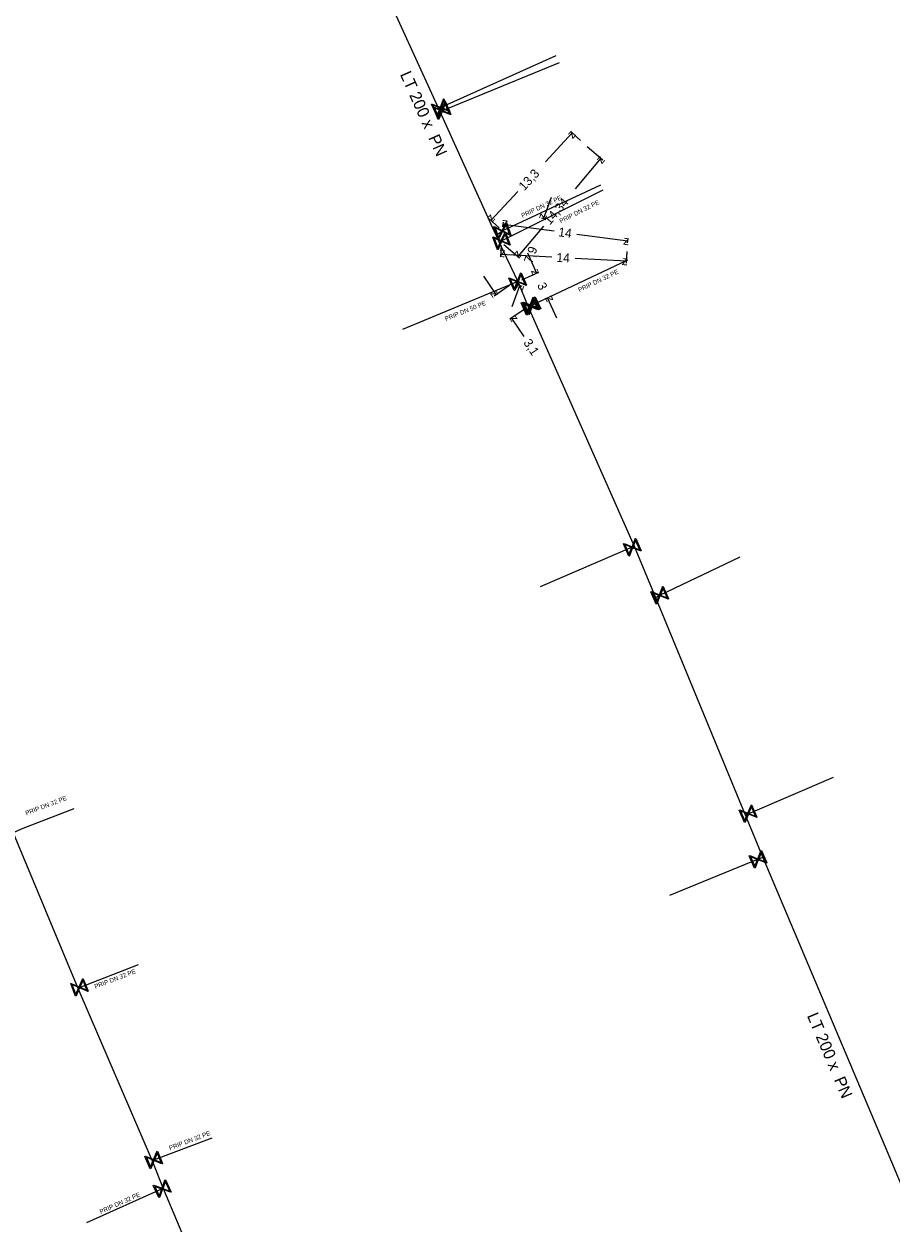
# Model space of a CAD drawing. Extents: x -643544 to -637295, y -1119190 to -1111715.
# Drawn here: x -641527.3 to -641430.8, y -1113401.2 to -1113267.7 of the extents above; entities that cross this region are included whole.
import ezdxf

# ---------------------------------------------------------------- set-up
doc = ezdxf.new("R2010")
doc.units = 0
for name, color, linetype in [('VP Kótování', 7, 'Continuous'), ('VP Popis přípojky', 7, 'Continuous'), ('VP Přípojka', 7, 'Continuous'), ('VP Řad', 7, 'Continuous'), ('VP Řad - popis', 7, 'Continuous'), ('VP Šoupě', 7, 'Continuous')]:
    doc.layers.add(name, color=color, linetype=linetype)

msp = doc.modelspace()

# ---------------------------------------------------------------- linework, layer by layer
at = {"layer": 'VP Kótování'}
for points in [[(-641469.26, -1113283), (-641466.27, -1113279.79)], [(-641465.37, -1113280.62), (-641466.45, -1113279.61)], [(-641464.62, -1113281.29), (-641462.87, -1113282.77)], [(-641465.93, -1113285.99), (-641463.06, -1113282.61)], [(-641472.33, -1113286.3), (-641475.33, -1113289.52)], [(-641468.62, -1113286.96), (-641469.46, -1113289.32)], [(-641474.43, -1113290.36), (-641475.51, -1113289.35)], [(-641474, -1113290.2), (-641473.94, -1113289.73)], [(-641468.3, -1113290.72), (-641473.97, -1113289.98)], [(-641469.71, -1113289.23), (-641469.23, -1113289.4)], [(-641469.48, -1113290.16), (-641472.35, -1113293.54)], [(-641465.75, -1113291.05), (-641460.09, -1113291.78)], [(-641474.19, -1113292.31), (-641474.25, -1113293.58)], [(-641473.9, -1113292.22), (-641472.16, -1113293.7)], [(-641460.11, -1113292), (-641460.05, -1113291.53)], [(-641468.53, -1113293.61), (-641474.24, -1113293.33)], [(-641471.26, -1113293.12), (-641470.24, -1113295.4)], [(-641465.96, -1113293.74), (-641460.25, -1113294.02)], [(-641460.2, -1113293), (-641460.26, -1113294.27)], [(-641471.87, -1113296.13), (-641470.01, -1113295.3)], [(-641476.16, -1113295.73), (-641474.76, -1113297.8)], [(-641473.25, -1113296.78), (-641474.96, -1113297.94)], [(-641472.96, -1113299.11), (-641472.12, -1113296.76)], [(-641472.36, -1113296.67), (-641471.88, -1113296.84)], [(-641470.64, -1113298.87), (-641468.79, -1113298.04)], [(-641468, -1113300.42), (-641469.02, -1113298.14)], [(-641471.51, -1113299.35), (-641473.23, -1113300.51)], [(-641471.62, -1113302.44), (-641473.02, -1113300.37)]]:
    msp.add_lwpolyline(points, dxfattribs=at)
at = {"layer": 'VP Přípojka'}
for points in [[(-641481.17, -1113277.07), (-641480.94, -1113276.97), (-641468.06, -1113271.15)], [(-641481.01, -1113277.41), (-641480.79, -1113277.32), (-641467.71, -1113271.93)], [(-641474.75, -1113291.21), (-641474.06, -1113290.7), (-641463.08, -1113285.55)], [(-641474.41, -1113291.97), (-641474.16, -1113291.81), (-641462.85, -1113286.1)], [(-641471.17, -1113299.15), (-641470.98, -1113299.08), (-641460.1, -1113293.91)], [(-641472.3, -1113296.32), (-641472.35, -1113296.34), (-641472.85, -1113296.55), (-641485.19, -1113301.66)], [(-641459.37, -1113325.78), (-641459.59, -1113325.9), (-641469.86, -1113330.31)], [(-641457.02, -1113331.48), (-641456.54, -1113331.25), (-641447.6, -1113326.97)], [(-641447.01, -1113355.69), (-641446.7, -1113355.56), (-641437.19, -1113351.5)], [(-641528.53, -1113357.68), (-641528.33, -1113357.59), (-641527.42, -1113357.18), (-641521.71, -1113354.99)], [(-641445.06, -1113360.42), (-641445.59, -1113360.64), (-641455.45, -1113364.67)], [(-641521.3, -1113374.97), (-641521.14, -1113374.9), (-641514.57, -1113372.35)], [(-641513.05, -1113394.21), (-641512.86, -1113394.11), (-641506.38, -1113391.65)], [(-641511.81, -1113397.27), (-641511.92, -1113397.31), (-641520.35, -1113401.09)]]:
    msp.add_lwpolyline(points, dxfattribs=at)
at = {"layer": 'VP Řad'}
for points in [[(-641497.71, -1113239.91), (-641497.58, -1113240.21), (-641494.87, -1113246.4), (-641488.79, -1113260.27), (-641488.69, -1113260.5), (-641487.59, -1113262.93), (-641487.46, -1113263.21), (-641481.17, -1113277.07), (-641481.01, -1113277.41), (-641474.96, -1113290.74), (-641474.75, -1113291.21), (-641474.54, -1113291.68), (-641474.41, -1113291.97), (-641472.32, -1113296.33), (-641471.17, -1113299.15), (-641459.37, -1113325.78), (-641457.02, -1113331.48), (-641447.01, -1113355.69), (-641445.06, -1113360.42), (-641430.75, -1113394.31), (-641428.54, -1113399.53)], [(-641528.53, -1113357.68), (-641521.3, -1113374.97), (-641513.05, -1113394.21), (-641511.81, -1113397.27), (-641506.46, -1113409.99), (-641504.24, -1113415.41), (-641500.77, -1113423.76), (-641497.68, -1113431.18), (-641494.46, -1113438.94), (-641489.74, -1113450.43), (-641488.45, -1113453.51), (-641481.12, -1113470.81)]]:
    msp.add_lwpolyline(points, dxfattribs=at)
at = {"layer": 'VP Šoupě'}
for points in [[(-641480.56, -1113275.98), (-641479.94, -1113277.34), (-641480, -1113277.37), (-641480.12, -1113277.32), (-641480.91, -1113277.03), (-641481.25, -1113277.93), (-641481.31, -1113277.96), (-641481.93, -1113276.59), (-641481.87, -1113276.57), (-641480.96, -1113276.91), (-641480.66, -1113276.13), (-641480.62, -1113276), (-641480.56, -1113275.98)], [(-641480.38, -1113276.34), (-641479.81, -1113277.73), (-641479.87, -1113277.75), (-641479.99, -1113277.7), (-641480.76, -1113277.38), (-641481.13, -1113278.27), (-641481.2, -1113278.3), (-641481.77, -1113276.91), (-641481.71, -1113276.89), (-641480.81, -1113277.26), (-641480.49, -1113276.49), (-641480.44, -1113276.36), (-641480.38, -1113276.34)], [(-641480.58, -1113276.16), (-641480.88, -1113276.94), (-641480.1, -1113277.24), (-641480.58, -1113276.16)], [(-641480.41, -1113276.52), (-641480.73, -1113277.29), (-641479.96, -1113277.62), (-641480.41, -1113276.52)], [(-641481.29, -1113277.78), (-641480.99, -1113276.99), (-641481.78, -1113276.7), (-641481.29, -1113277.78)], [(-641481.17, -1113278.12), (-641480.84, -1113277.34), (-641481.62, -1113277.02), (-641481.17, -1113278.12)], [(-641473.59, -1113289.75), (-641473.11, -1113291.17), (-641473.18, -1113291.19), (-641473.29, -1113291.13), (-641474.04, -1113290.76), (-641474.47, -1113291.63), (-641474.53, -1113291.65), (-641475.01, -1113290.22), (-641474.95, -1113290.2), (-641474.08, -1113290.64), (-641473.71, -1113289.89), (-641473.65, -1113289.77), (-641473.59, -1113289.75)], [(-641473.63, -1113289.93), (-641474, -1113290.68), (-641473.25, -1113291.05), (-641473.63, -1113289.93)], [(-641473.72, -1113290.85), (-641473.2, -1113292.25), (-641473.26, -1113292.28), (-641473.37, -1113292.22), (-641474.14, -1113291.87), (-641474.54, -1113292.75), (-641474.6, -1113292.78), (-641475.13, -1113291.37), (-641475.06, -1113291.35), (-641474.18, -1113291.75), (-641473.83, -1113290.99), (-641473.78, -1113290.87), (-641473.72, -1113290.85)], [(-641474.49, -1113291.47), (-641474.12, -1113290.72), (-641474.87, -1113290.34), (-641474.49, -1113291.47)], [(-641473.75, -1113291.03), (-641474.1, -1113291.79), (-641473.34, -1113292.14), (-641473.75, -1113291.03)], [(-641474.57, -1113292.6), (-641474.22, -1113291.83), (-641474.98, -1113291.49), (-641474.57, -1113292.6)], [(-641471.97, -1113295.35), (-641471.36, -1113296.73), (-641471.42, -1113296.75), (-641471.54, -1113296.7), (-641472.32, -1113296.4), (-641472.68, -1113297.31), (-641472.74, -1113297.33), (-641473.34, -1113295.96), (-641473.28, -1113295.93), (-641472.37, -1113296.29), (-641472.07, -1113295.5), (-641472.03, -1113295.38), (-641471.97, -1113295.35)], [(-641472.71, -1113297.15), (-641472.41, -1113296.37), (-641473.19, -1113296.06), (-641472.71, -1113297.15)], [(-641471.99, -1113295.54), (-641472.29, -1113296.32), (-641471.51, -1113296.62), (-641471.99, -1113295.54)], [(-641470.59, -1113298.09), (-641469.99, -1113299.47), (-641470.05, -1113299.49), (-641470.17, -1113299.44), (-641470.95, -1113299.14), (-641471.3, -1113300.04), (-641471.36, -1113300.07), (-641471.96, -1113298.7), (-641471.9, -1113298.67), (-641471, -1113299.03), (-641470.7, -1113298.24), (-641470.65, -1113298.12), (-641470.59, -1113298.09)], [(-641471.34, -1113299.89), (-641471.03, -1113299.11), (-641471.82, -1113298.8), (-641471.34, -1113299.89)], [(-641470.42, -1113298.02), (-641469.78, -1113299.37), (-641469.84, -1113299.4), (-641469.96, -1113299.36), (-641470.75, -1113299.07), (-641471.08, -1113299.99), (-641471.14, -1113300.02), (-641471.78, -1113298.66), (-641471.72, -1113298.63), (-641470.81, -1113298.96), (-641470.52, -1113298.17), (-641470.48, -1113298.05), (-641470.42, -1113298.02)], [(-641471.12, -1113299.84), (-641470.84, -1113299.04), (-641471.63, -1113298.76), (-641471.12, -1113299.84)], [(-641470.61, -1113298.28), (-641470.92, -1113299.06), (-641470.14, -1113299.36), (-641470.61, -1113298.28)], [(-641470.44, -1113298.2), (-641470.72, -1113298.99), (-641469.93, -1113299.27), (-641470.44, -1113298.2)], [(-641459.2, -1113324.92), (-641458.61, -1113326.29), (-641458.67, -1113326.32), (-641458.78, -1113326.27), (-641459.56, -1113325.96), (-641459.92, -1113326.86), (-641459.98, -1113326.89), (-641460.58, -1113325.51), (-641460.51, -1113325.48), (-641459.61, -1113325.84), (-641459.3, -1113325.06), (-641459.26, -1113324.94), (-641459.2, -1113324.92)], [(-641459.96, -1113326.71), (-641459.65, -1113325.92), (-641460.43, -1113325.61), (-641459.96, -1113326.71)], [(-641459.22, -1113325.1), (-641459.53, -1113325.88), (-641458.75, -1113326.19), (-641459.22, -1113325.1)], [(-641456.15, -1113330.27), (-641455.56, -1113331.64), (-641455.62, -1113331.67), (-641455.73, -1113331.62), (-641456.51, -1113331.31), (-641456.87, -1113332.21), (-641456.93, -1113332.24), (-641457.53, -1113330.86), (-641457.46, -1113330.83), (-641456.56, -1113331.19), (-641456.25, -1113330.41), (-641456.21, -1113330.29), (-641456.15, -1113330.27)], [(-641456.91, -1113332.06), (-641456.6, -1113331.27), (-641457.38, -1113330.96), (-641456.91, -1113332.06)], [(-641456.17, -1113330.45), (-641456.48, -1113331.23), (-641455.7, -1113331.54), (-641456.17, -1113330.45)], [(-641446.31, -1113354.58), (-641445.72, -1113355.95), (-641445.78, -1113355.98), (-641445.89, -1113355.93), (-641446.67, -1113355.62), (-641447.03, -1113356.52), (-641447.09, -1113356.55), (-641447.69, -1113355.17), (-641447.62, -1113355.14), (-641446.72, -1113355.5), (-641446.41, -1113354.72), (-641446.37, -1113354.6), (-641446.31, -1113354.58)], [(-641447.07, -1113356.37), (-641446.76, -1113355.58), (-641447.54, -1113355.27), (-641447.07, -1113356.37)], [(-641446.33, -1113354.76), (-641446.64, -1113355.54), (-641445.86, -1113355.85), (-641446.33, -1113354.76)], [(-641445.19, -1113359.66), (-641444.61, -1113361.04), (-641444.67, -1113361.07), (-641444.79, -1113361.01), (-641445.56, -1113360.7), (-641445.93, -1113361.6), (-641445.99, -1113361.62), (-641446.57, -1113360.24), (-641446.51, -1113360.22), (-641445.61, -1113360.58), (-641445.3, -1113359.8), (-641445.25, -1113359.68), (-641445.19, -1113359.66)], [(-641445.96, -1113361.45), (-641445.65, -1113360.66), (-641446.42, -1113360.35), (-641445.96, -1113361.45)], [(-641445.22, -1113359.84), (-641445.53, -1113360.62), (-641444.75, -1113360.93), (-641445.22, -1113359.84)], [(-641520.71, -1113373.93), (-641520.17, -1113375.33), (-641520.23, -1113375.35), (-641520.35, -1113375.29), (-641521.12, -1113374.96), (-641521.51, -1113375.85), (-641521.57, -1113375.87), (-641522.11, -1113374.47), (-641522.05, -1113374.45), (-641521.16, -1113374.84), (-641520.82, -1113374.07), (-641520.77, -1113373.95), (-641520.71, -1113373.93)], [(-641520.74, -1113374.11), (-641521.08, -1113374.88), (-641520.31, -1113375.21), (-641520.74, -1113374.11)], [(-641521.53, -1113375.69), (-641521.2, -1113374.92), (-641521.97, -1113374.58), (-641521.53, -1113375.69)], [(-641512.46, -1113393.13), (-641511.88, -1113394.51), (-641511.94, -1113394.54), (-641512.06, -1113394.49), (-641512.83, -1113394.17), (-641513.2, -1113395.06), (-641513.26, -1113395.09), (-641513.84, -1113393.71), (-641513.78, -1113393.68), (-641512.88, -1113394.05), (-641512.56, -1113393.27), (-641512.52, -1113393.15), (-641512.46, -1113393.13)], [(-641513.24, -1113394.91), (-641512.92, -1113394.13), (-641513.69, -1113393.81), (-641513.24, -1113394.91)], [(-641512.48, -1113393.31), (-641512.8, -1113394.09), (-641512.03, -1113394.4), (-641512.48, -1113393.31)], [(-641511.55, -1113396.31), (-641510.92, -1113397.68), (-641510.98, -1113397.7), (-641511.1, -1113397.65), (-641511.89, -1113397.37), (-641512.23, -1113398.28), (-641512.29, -1113398.3), (-641512.92, -1113396.94), (-641512.86, -1113396.92), (-641511.94, -1113397.25), (-641511.66, -1113396.46), (-641511.61, -1113396.34), (-641511.55, -1113396.31)], [(-641511.57, -1113396.5), (-641511.86, -1113397.28), (-641511.08, -1113397.57), (-641511.57, -1113396.5)], [(-641512.26, -1113398.13), (-641511.97, -1113397.34), (-641512.76, -1113397.05), (-641512.26, -1113398.13)]]:
    msp.add_lwpolyline(points, dxfattribs=at)

# ---------------------------------------------------------------- texts
at = {"layer": 'VP Kótování'}
for s, rotation, p in [('z', 47.0568, (-641466.24, -1113280.49)), ('z', 49.6538, (-641463, -1113283.31)), ('13,3', 47.0568, (-641471.62, -1113286.28)), ('14,34', 49.6538, (-641468.77, -1113290.1)), ('z', 227.0568, (-641475.35, -1113288.81)), ('z', 172.617, (-641473.41, -1113289.55)), ('z', 250.3658, (-641469.77, -1113288.68)), ('14', 352.617, (-641467.87, -1113291.28)), ('7,9', 70.3658, (-641470.75, -1113294.4)), ('z', 352.617, (-641460.65, -1113292.21)), ('z', 177.1969, (-641473.71, -1113292.86)), ('z', 229.6538, (-641472.4, -1113292.83)), ('14', 357.1969, (-641468.05, -1113294.14)), ('z', 357.1969, (-641460.78, -1113294.49)), ('z', 294.0741, (-641470.9, -1113295.15)), ('z', 70.3658, (-641471.82, -1113297.4)), ('3', 294.0741, (-641470.21, -1113296.7)), ('z', 304.0227, (-641475.45, -1113297.66)), ('z', 114.0741, (-641468.36, -1113298.39)), ('z', 124.0227, (-641472.33, -1113300.5)), ('3,1', 304.0227, (-641471.76, -1113303.13))]:
    msp.add_text(s, height=1, rotation=rotation, dxfattribs=at).set_placement(p)
at = {"layer": 'VP Popis přípojky'}
for s, rotation, p in [('PRIP DN 32 PE', 25.126, (-641471.81, -1113289.24)), ('PRIP DN 32 PE', 26.7883, (-641467.55, -1113289.86)), ('PRIP DN 32 PE', 25.5583, (-641465.47, -1113297.51)), ('PRIP DN 50 PE', 22.0292, (-641480.34, -1113300.73)), ('PRIP DN 32 PE', 21.0234, (-641527.04, -1113355.76)), ('PRIP DN 32 PE', 21.1676, (-641519.36, -1113375.06)), ('PRIP DN 32 PE', 20.8181, (-641511.06, -1113393.04)), ('PRIP DN 32 PE', 24.154, (-641518.76, -1113400.13))]:
    msp.add_text(s, height=0.5, rotation=rotation, dxfattribs=at).set_placement(p)
at = {"layer": 'VP Řad - popis'}
for rotation, p in [(294.1445, (-641485.48, -1113273.26)), (292.8909, (-641440.17, -1113378.04))]:
    msp.add_text('LT 200 x  PN ', height=1.3, rotation=rotation, dxfattribs=at).set_placement(p)

doc.saveas('drawing.dxf')
